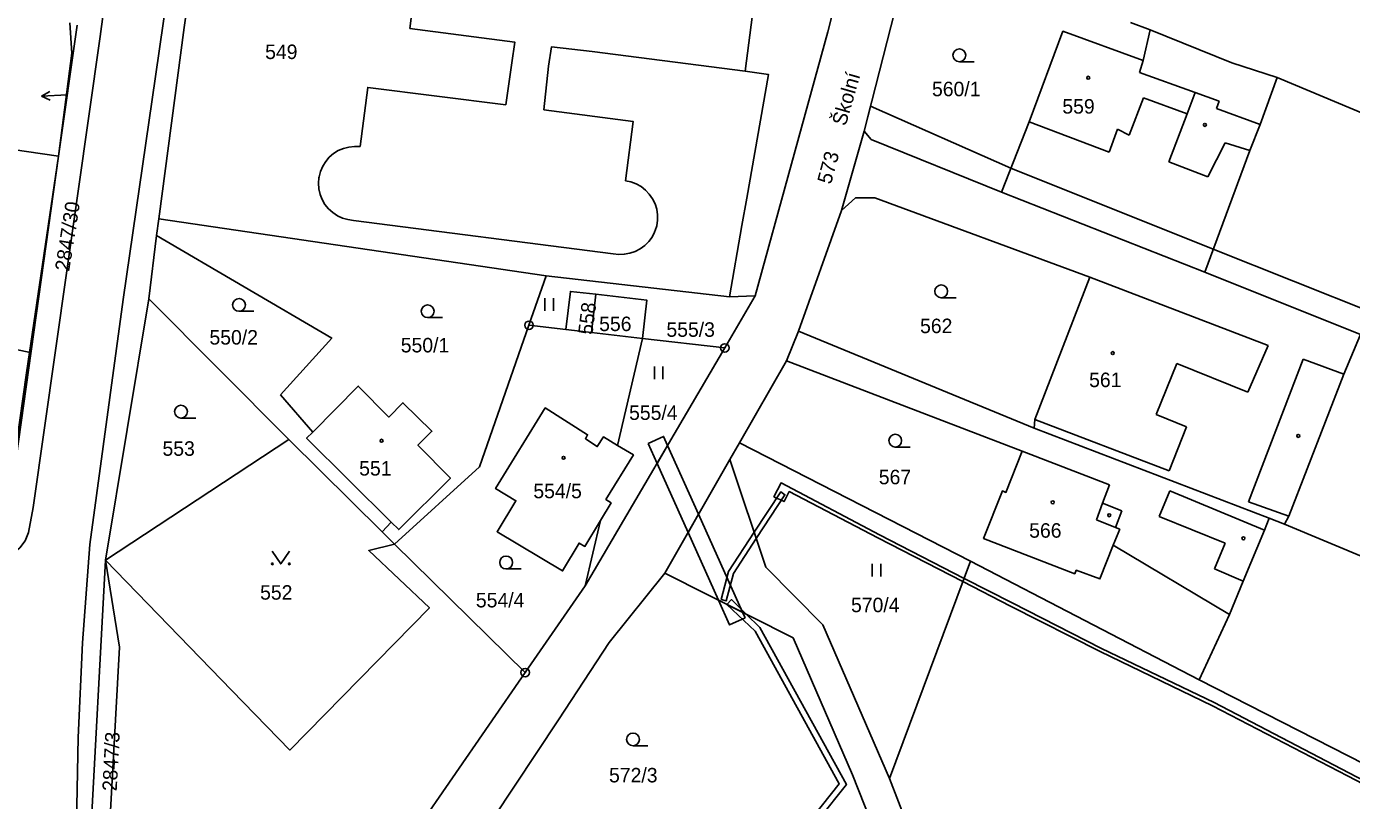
# Model space of a CAD drawing. Extents: x -562167 to -556918, y -1077891 to -1070763.
# Drawn here: x -558185.1 to -558029.7, y -1073650.4 to -1073559.6 of the extents above; entities that cross this region are included whole.
import ezdxf

# ---------------------------------------------------------------- set-up
doc = ezdxf.new("R2010")
doc.units = 0
for name, color, linetype in [('Hranice parcel', 7, 'Continuous'), ('Parcelní čísla', 7, 'Continuous'), ('Pop  PČ popisy', 7, 'Continuous'), ('Vnitřní kresba', 7, 'Continuous'), ('Věcná břemena k části', 7, 'Continuous'), ('Značky bodu BP', 7, 'Continuous'), ('Značky budov', 7, 'Continuous'), ('Značky kultur', 7, 'Continuous')]:
    doc.layers.add(name, color=color, linetype=linetype)

msp = doc.modelspace()

# ---------------------------------------------------------------- linework, layer by layer
at = {"layer": 'Hranice parcel'}
for p, q in [((-558174.43, -1073545.49), (-558176.44, -1073560.75)), ((-558080.96, -1073549.01), (-558086.83, -1073571.83)), ((-558055.56, -1073559.09), (-558053.26, -1073559.97)), ((-558181.3, -1073574.78), (-558179.14, -1073559.41)), ((-558038.36, -1073565.55), (-558000.16, -1073581.51)), ((-558219.67, -1073569.09), (-558181.3, -1073574.78)), ((-558086.83, -1073571.83), (-558089.47, -1073581.15)), ((-558187.72, -1073620.52), (-558181.3, -1073574.78)), ((-558185.06, -1073600.21), (-558181.3, -1073574.78)), ((-558070.72, -1073578.99), (-558046.87, -1073588.38)), ((-558169.56, -1073582.12), (-558169.81, -1073584.08)), ((-558169.56, -1073582.12), (-558124.1, -1073588.8)), ((-558146.72, -1073582.31), (-558116.26, -1073586.22)), ((-558089.47, -1073581.15), (-558094.5, -1073595.31)), ((-558169.81, -1073584.08), (-558170.74, -1073591.52)), ((-558046.87, -1073588.38), (-558028.58, -1073595.68)), ((-558124.1, -1073588.8), (-558126.13, -1073594.62)), ((-558124.1, -1073588.8), (-558102.62, -1073591.27)), ((-558175.82, -1073622.18), (-558170.74, -1073591.52)), ((-558154.32, -1073608.02), (-558170.74, -1073591.52)), ((-558118.29, -1073590.98), (-558118.81, -1073595.47)), ((-558099.6, -1073591.18), (-558103.17, -1073597.28)), ((-558102.62, -1073591.27), (-558099.6, -1073591.18)), ((-558121.8, -1073595.12), (-558126.13, -1073594.62)), ((-558121.8, -1073595.12), (-558118.81, -1073595.47)), ((-558118.81, -1073595.47), (-558112.83, -1073596.16)), ((-558115.73, -1073608.72), (-558112.83, -1073596.16)), ((-558112.83, -1073596.16), (-558103.17, -1073597.28)), ((-558094.5, -1073595.31), (-558095.93, -1073598.78)), ((-558094.5, -1073595.31), (-558066.88, -1073606.68)), ((-558103.17, -1073597.28), (-558119.53, -1073625.2)), ((-558095.93, -1073598.78), (-558101.44, -1073608.4)), ((-558155.28, -1073602.76), (-558151.5, -1073607.15)), ((-558066.88, -1073606.68), (-558039.3, -1073617.26)), ((-558154.32, -1073608.02), (-558175.82, -1073622.18)), ((-558143.35, -1073618.87), (-558154.32, -1073608.02)), ((-558101.44, -1073608.4), (-558102.56, -1073610.37)), ((-558101.44, -1073608.4), (-558074.34, -1073622.3)), ((-558102.56, -1073610.37), (-558110.18, -1073623.69)), ((-558142.28, -1073617.72), (-558143.35, -1073618.87)), ((-558119.53, -1073625.2), (-558117.76, -1073617.53)), ((-558039.3, -1073617.26), (-558037.5, -1073617.95)), ((-558141.92, -1073620.28), (-558143.35, -1073618.87)), ((-558126.57, -1073635.37), (-558141.92, -1073620.28)), ((-558074.34, -1073622.3), (-558083.83, -1073647.78)), ((-558074.34, -1073622.3), (-558047.53, -1073636.2)), ((-558119.53, -1073625.2), (-558126.57, -1073635.37)), ((-558047.53, -1073636.2), (-558043.97, -1073628.57)), ((-558083.83, -1073647.78), (-558091.67, -1073629.76)), ((-558126.57, -1073635.37), (-558152.59, -1073672.96)), ((-558047.53, -1073636.2), (-557987.38, -1073666.93)), ((-558083.83, -1073647.78), (-558081.75, -1073653.27))]:
    msp.add_line(p, q, dxfattribs=at)
for points in [[(-558086.19, -1073392.25), (-558100.56, -1073410.01), (-558117.51, -1073431.08), (-558131.78, -1073449.27), (-558138.48, -1073457.68), (-558143.38, -1073464.02), (-558146.99, -1073468.89), (-558150.46, -1073473.83), (-558152.02, -1073476.41), (-558154.26, -1073480.97), (-558156.46, -1073486.6), (-558158.91, -1073494.31), (-558160.3, -1073500.48), (-558162.16, -1073510.4), (-558165.76, -1073536.46), (-558169.94, -1073565.43), (-558173.74, -1073591.61), (-558177.66, -1073620.33), (-558178.51, -1073631.87), (-558179.02, -1073643), (-558179.24, -1073655.12), (-558179.45, -1073666.94), (-558179.49, -1073675.4)], [(-558169.56, -1073582.12), (-558166.59, -1073559.69), (-558162.5, -1073531.6)], [(-558137.04, -1073535.13), (-558138.34, -1073545.94), (-558140.1, -1073559.78), (-558127.81, -1073561.38), (-558128.13, -1073563.82), (-558128.85, -1073568.77)], [(-558099.6, -1073591.18), (-558091.09, -1073560.2), (-558086.54, -1073542.34)], [(-558181.3, -1073574.78), (-558179.75, -1073562.68), (-558179.99, -1073559.12)], [(-558176.44, -1073560.75), (-558184.28, -1073616.01), (-558184.84, -1073618.94), (-558185.24, -1073619.89), (-558185.86, -1073620.72), (-558186.64, -1073621.38)], [(-558053.26, -1073559.97), (-558054.09, -1073563.56), (-558063.5, -1073560.11), (-558067.45, -1073570.76), (-558070.72, -1073578.99)], [(-558053.26, -1073559.97), (-558043.68, -1073563.84), (-558038.36, -1073565.55)], [(-558124.4, -1073569.34), (-558123.84, -1073564.23), (-558123.49, -1073561.94), (-558118.73, -1073562.49), (-558100.77, -1073564.79), (-558098.05, -1073565.18), (-558100.59, -1073579.72), (-558101.17, -1073582.9), (-558102.62, -1073591.27)], [(-558128.85, -1073568.77), (-558145.05, -1073566.7), (-558145.94, -1073573.66)], [(-558046.87, -1073588.38), (-558041.59, -1073574.1), (-558040.35, -1073571.05), (-558038.36, -1073565.55)], [(-558114.83, -1073577.66), (-558113.93, -1073570.69), (-558124.4, -1073569.34)], [(-558086.83, -1073571.83), (-558085.98, -1073572.82), (-558070.72, -1073578.99)], [(-558145.94, -1073573.66), (-558146.6, -1073573.63), (-558147.25, -1073573.7), (-558147.89, -1073573.86), (-558148.5, -1073574.12), (-558149.06, -1073574.47), (-558149.56, -1073574.9), (-558149.98, -1073575.4), (-558150.33, -1073575.96), (-558150.59, -1073576.57), (-558150.76, -1073577.21), (-558150.78, -1073577.3), (-558150.83, -1073577.96), (-558150.78, -1073578.62), (-558150.63, -1073579.26), (-558150.39, -1073579.87), (-558150.06, -1073580.44), (-558149.64, -1073580.95), (-558149.15, -1073581.4), (-558148.6, -1073581.76), (-558148.01, -1073582.04), (-558147.37, -1073582.22), (-558146.72, -1073582.31)], [(-558116.26, -1073586.22), (-558115.61, -1073586.3), (-558114.95, -1073586.29), (-558114.3, -1073586.17), (-558113.68, -1073585.96), (-558113.09, -1073585.66), (-558112.56, -1073585.27), (-558112.09, -1073584.8), (-558111.7, -1073584.27), (-558111.4, -1073583.69), (-558111.18, -1073583.06), (-558111.15, -1073582.95), (-558111.05, -1073582.3), (-558111.05, -1073581.64), (-558111.15, -1073580.99), (-558111.35, -1073580.36), (-558111.64, -1073579.77), (-558112.02, -1073579.22), (-558112.47, -1073578.75), (-558112.99, -1073578.34), (-558113.57, -1073578.02), (-558114.19, -1073577.79), (-558114.83, -1073577.66)], [(-558089.47, -1073581.15), (-558087.83, -1073579.66), (-558085.58, -1073579.68), (-558060.36, -1073588.97), (-558066.81, -1073605.67), (-558066.88, -1073606.68)], [(-558169.81, -1073584.08), (-558149.27, -1073596.11), (-558155.28, -1073602.76)], [(-558118.29, -1073590.98), (-558121.28, -1073590.64), (-558121.8, -1073595.12)], [(-558112.83, -1073596.16), (-558112.31, -1073591.67), (-558118.29, -1073590.98)], [(-558126.13, -1073594.62), (-558131.94, -1073611.23), (-558141.92, -1073620.28)], [(-558037.5, -1073617.95), (-558036.99, -1073617), (-558030.56, -1073600.34), (-558028.58, -1073595.68)], [(-558095.93, -1073598.78), (-558068.28, -1073609.38), (-558070.18, -1073614.23), (-558070.6, -1073614.06), (-558072.8, -1073619.63), (-558062.12, -1073623.77), (-558061.94, -1073623.36), (-558059.17, -1073624.37), (-558057.59, -1073620.43), (-558043.97, -1073628.57)], [(-558189.41, -1073619.53), (-558188.49, -1073618.89), (-558187.88, -1073618.07), (-558187.47, -1073617.14), (-558185.06, -1073600.21)], [(-558142.28, -1073617.72), (-558141.4, -1073618.59), (-558135.35, -1073612.55), (-558139.15, -1073608.7), (-558137.51, -1073607.05), (-558140.91, -1073603.7), (-558142.57, -1073605.38), (-558146.16, -1073601.75), (-558151.5, -1073607.15)], [(-558117.76, -1073617.53), (-558119.58, -1073620.56), (-558120.26, -1073620.18), (-558122.2, -1073623.43), (-558129.88, -1073618.85), (-558127.67, -1073615.2), (-558130.05, -1073613.78), (-558124.22, -1073604.32), (-558119.25, -1073607.46), (-558119.52, -1073607.94), (-558118.12, -1073608.84), (-558117.4, -1073607.72), (-558115.73, -1073608.72)], [(-558151.5, -1073607.15), (-558152.22, -1073607.87), (-558142.28, -1073617.72)], [(-558115.73, -1073608.72), (-558113.89, -1073609.83), (-558117.1, -1073615.05), (-558116.51, -1073615.45), (-558117.76, -1073617.53)], [(-558091.67, -1073629.76), (-558098.34, -1073623.01), (-558102.56, -1073610.37)], [(-558043.97, -1073628.57), (-558042.35, -1073624.63), (-558039.87, -1073618.65), (-558039.3, -1073617.26)], [(-558037.5, -1073617.95), (-557968.93, -1073646.57), (-557957.49, -1073653.98)], [(-558175.82, -1073622.18), (-558161, -1073637.48), (-558154.2, -1073644.46), (-558137.82, -1073627.75), (-558144.92, -1073621.06), (-558141.92, -1073620.28)], [(-558175.82, -1073622.18), (-558177.63, -1073656.22), (-558176.05, -1073666.5)], [(-558175.82, -1073622.18), (-558174.18, -1073632.38), (-558176.05, -1073666.5)], [(-558143.16, -1073671.79), (-558122.68, -1073640.91), (-558116.74, -1073631.82), (-558110.18, -1073623.69)], [(-558110.18, -1073623.69), (-558095.16, -1073631.27), (-558088.2, -1073647.35), (-558084.61, -1073656.37)]]:
    msp.add_lwpolyline(points, dxfattribs=at)
at = {"layer": 'Pop  PČ popisy'}
for p, q in [((-558183.31, -1073567.74), (-558182.33, -1073567.19)), ((-558180.31, -1073567.58), (-558183.31, -1073567.74)), ((-558183.31, -1073567.74), (-558182.28, -1073568.19)), ((-558184.63, -1073597.82), (-558187.57, -1073597.2))]:
    msp.add_line(p, q, dxfattribs=at)
at = {"layer": 'Vnitřní kresba'}
for p, q in [((-558100.77, -1073564.79), (-558099.8, -1073557.24)), ((-558054.51, -1073564.95), (-558054.09, -1073563.56)), ((-558054.51, -1073564.95), (-558048, -1073567.3)), ((-558055.72, -1073572.3), (-558054.04, -1073567.93)), ((-558054.04, -1073567.93), (-558048.94, -1073569.79)), ((-558048.94, -1073569.79), (-558048, -1073567.3)), ((-558048, -1073567.3), (-558045.17, -1073568.34)), ((-558045.48, -1073569.18), (-558045.17, -1073568.34)), ((-558051.08, -1073575.44), (-558048.94, -1073569.79)), ((-558045.48, -1073569.18), (-558040.35, -1073571.05)), ((-558067.45, -1073570.76), (-558058.09, -1073574.3)), ((-558058.09, -1073574.3), (-558057.1, -1073571.59)), ((-558057.1, -1073571.59), (-558055.72, -1073572.3)), ((-558046.52, -1073577.2), (-558044.47, -1073573.2)), ((-558044.47, -1073573.2), (-558041.59, -1073574.1)), ((-558051.08, -1073575.44), (-558046.52, -1073577.2)), ((-558060.36, -1073588.97), (-558039.44, -1073597)), ((-558041.81, -1073602.48), (-558039.44, -1073597)), ((-558052.58, -1073605.08), (-558050.15, -1073599.12)), ((-558050.15, -1073599.12), (-558041.81, -1073602.48)), ((-558041.75, -1073615.33), (-558035.32, -1073598.58)), ((-558035.32, -1073598.58), (-558030.56, -1073600.34)), ((-558066.81, -1073605.67), (-558051.04, -1073611.69)), ((-558052.58, -1073605.08), (-558049.01, -1073606.53)), ((-558051.04, -1073611.69), (-558049.01, -1073606.53)), ((-558068.28, -1073609.38), (-558058.04, -1073613.34)), ((-558058.85, -1073615.47), (-558058.04, -1073613.34)), ((-558052.22, -1073617.07), (-558050.97, -1073614.06)), ((-558050.97, -1073614.06), (-558039.87, -1073618.65)), ((-558059.56, -1073617.45), (-558058.85, -1073615.47)), ((-558058.85, -1073615.47), (-558056.6, -1073616.37)), ((-558057.32, -1073618.35), (-558056.6, -1073616.37)), ((-558041.75, -1073615.33), (-558036.99, -1073617)), ((-558059.56, -1073617.45), (-558057.32, -1073618.35)), ((-558052.22, -1073617.07), (-558044.49, -1073620.2)), ((-558057.59, -1073620.43), (-558056.83, -1073618.55)), ((-558057.32, -1073618.35), (-558056.83, -1073618.55)), ((-558045.71, -1073623.2), (-558044.49, -1073620.2)), ((-558045.71, -1073623.2), (-558042.35, -1073624.63))]:
    msp.add_line(p, q, dxfattribs=at)
at = {"layer": 'Věcná břemena k části'}
for points in [[(-558008.2, -1073600.72), (-558045.87, -1073585.68), (-558069.61, -1073576.2), (-558086.08, -1073568.92), (-558086.83, -1073571.83), (-558085.98, -1073572.82), (-558070.72, -1073578.99), (-558046.87, -1073588.38), (-558028.58, -1073595.68), (-558009.36, -1073603.49)], [(-558112.16, -1073608.47), (-558111.1, -1073610.82), (-558109.87, -1073608.71), (-558110.34, -1073607.65)], [(-558106.24, -1073616.79), (-558109.87, -1073608.71), (-558111.1, -1073610.82), (-558107.46, -1073618.94)], [(-558069.46, -1073627.2), (-558075.09, -1073624.31), (-558085.02, -1073619.2), (-558096.57, -1073613.11), (-558097.4, -1073614.73), (-558096.21, -1073615.31), (-558095.61, -1073614.13), (-558085.2, -1073619.56), (-558075.23, -1073624.69), (-558069.64, -1073627.56), (-558059.15, -1073632.9), (-558045.95, -1073639.25), (-558030.13, -1073647.49), (-558013.99, -1073655.88), (-557997.23, -1073664.71), (-557993.56, -1073666.97), (-557993.23, -1073666.51), (-557997.03, -1073664.35), (-558013.81, -1073655.52), (-558029.95, -1073647.13), (-558045.77, -1073638.89), (-558058.97, -1073632.54)], [(-558102.16, -1073623.74), (-558099.47, -1073619.63), (-558096.11, -1073614.5), (-558096.61, -1073614.17), (-558099.71, -1073618.9), (-558102.72, -1073623.5), (-558103.58, -1073626.8), (-558102.99, -1073626.96)], [(-558107.46, -1073618.94), (-558103.91, -1073626.86), (-558101.08, -1073628.28), (-558106.24, -1073616.79)], [(-558099.04, -1073630.08), (-558100.64, -1073628.5), (-558102.91, -1073627.36), (-558099.6, -1073630.51), (-558089.73, -1073648.43), (-558095.94, -1073656.22), (-558098.32, -1073660.19), (-558109.46, -1073653.22), (-558110.36, -1073654.46), (-558109.76, -1073654.83), (-558109.28, -1073654.16), (-558098.08, -1073661.16), (-558095.36, -1073656.62), (-558088.89, -1073648.51)], [(-558100.78, -1073628.95), (-558101.08, -1073628.28), (-558103.91, -1073626.86), (-558102.6, -1073629.77)], [(-558102.91, -1073627.36), (-558100.64, -1073628.5), (-558102.36, -1073626.81)]]:
    msp.add_lwpolyline(points, close=True, dxfattribs=at)
at = {"layer": 'Značky bodu BP'}
for centre, radius in [((-558126.13, -1073594.62), 0.5), ((-558126.13, -1073594.62), 0.0303), ((-558103.17, -1073597.28), 0.5), ((-558103.17, -1073597.28), 0.0303), ((-558126.57, -1073635.37), 0.5), ((-558126.57, -1073635.37), 0.0303)]:
    msp.add_circle(centre, radius, dxfattribs=at)
at = {"layer": 'Značky budov'}
for centre in [(-558060.53, -1073565.58), (-558046.85, -1073571.1), (-558057.66, -1073597.88), (-558143.42, -1073608.17), (-558035.89, -1073607.59), (-558122.08, -1073610.17), (-558064.7, -1073615.39), (-558058.07, -1073616.9), (-558042.33, -1073619.61)]:
    msp.add_circle(centre, 0.175, dxfattribs=at)
at = {"layer": 'Značky kultur'}
for p, q in [((-558075.65, -1073563.69), (-558073.9, -1073563.69)), ((-558124.27, -1073592.93), (-558124.27, -1073591.43)), ((-558123.27, -1073592.93), (-558123.27, -1073591.43)), ((-558077.78, -1073591.38), (-558076.03, -1073591.38)), ((-558160.14, -1073592.98), (-558158.39, -1073592.98)), ((-558138.02, -1073593.72), (-558136.27, -1073593.72)), ((-558111.42, -1073600.94), (-558111.42, -1073599.44)), ((-558110.42, -1073600.94), (-558110.42, -1073599.44)), ((-558166.95, -1073605.5), (-558165.2, -1073605.5)), ((-558083.17, -1073608.9), (-558081.42, -1073608.9)), ((-558085.87, -1073624.09), (-558085.87, -1073622.59)), ((-558084.87, -1073624.09), (-558084.87, -1073622.59)), ((-558128.81, -1073623.2), (-558127.06, -1073623.2)), ((-558113.93, -1073643.96), (-558112.18, -1073643.96))]:
    msp.add_line(p, q, dxfattribs=at)
msp.add_lwpolyline([(-558156.24, -1073621.11), (-558155.24, -1073622.61), (-558154.24, -1073621.11)], dxfattribs=at)
for centre, radius in [((-558075.65, -1073562.94), 0.75), ((-558077.78, -1073590.63), 0.75), ((-558160.14, -1073592.23), 0.75), ((-558138.02, -1073592.97), 0.75), ((-558166.95, -1073604.75), 0.75), ((-558083.17, -1073608.15), 0.75), ((-558156.24, -1073622.61), 0.1), ((-558154.24, -1073622.61), 0.1), ((-558128.81, -1073622.45), 0.75), ((-558113.93, -1073643.21), 0.75)]:
    msp.add_circle(centre, radius, dxfattribs=at)

# ---------------------------------------------------------------- texts
at = {"layer": 'Parcelní čísla'}
for s, p in [('549', (-558157.08, -1073563.38)), ('560/1', (-558078.86, -1073567.74)), ('559', (-558063.57, -1073569.78)), ('556', (-558117.9, -1073595.3)), ('555/3', (-558110.01, -1073595.97)), ('562', (-558080.26, -1073595.54)), ('550/2', (-558163.61, -1073596.88)), ('550/1', (-558141.17, -1073597.8)), ('561', (-558060.43, -1073601.87)), ('555/4', (-558114.39, -1073605.72)), ('553', (-558169.12, -1073609.93)), ('551', (-558146.05, -1073612.25)), ('567', (-558085.1, -1073613.27)), ('554/5', (-558125.62, -1073614.91)), ('566', (-558067.46, -1073619.54)), ('552', (-558157.67, -1073626.81)), ('554/4', (-558132.36, -1073627.72)), ('570/4', (-558088.36, -1073628.28)), ('572/3', (-558116.74, -1073648.25))]:
    msp.add_text(s, height=1.7, dxfattribs=at).set_placement(p)
for s, rotation, p in [('573', 75, (-558090.71, -1073578.15)), ('2847/30', 81, (-558180.07, -1073588.36)), ('558', 83, (-558118.7, -1073595.8)), ('2847/3', 87, (-558174.49, -1073649.31))]:
    msp.add_text(s, height=1.7, rotation=rotation, dxfattribs=at).set_placement(p)
at = {"layer": 'Pop  PČ popisy'}
msp.add_text('Školní', height=1.7, rotation=74, dxfattribs=at).set_placement((-558088.99, -1073571.32))

doc.saveas('drawing.dxf')
